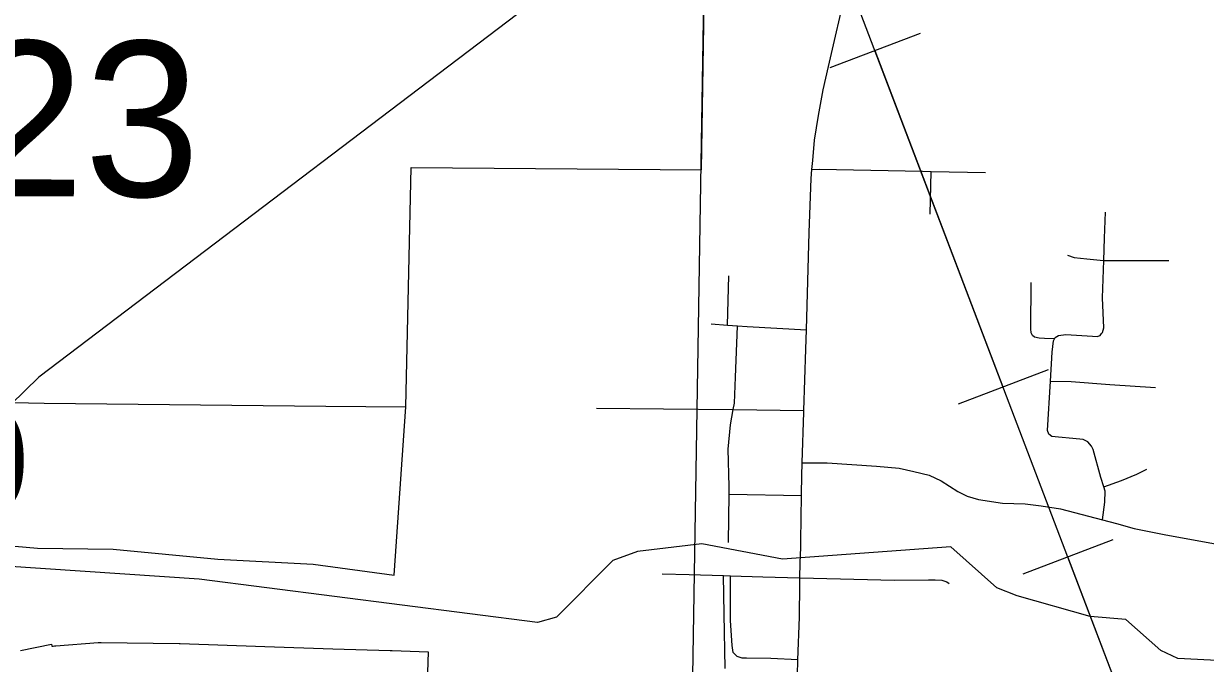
# Model space of a CAD drawing. Extents: x -132.8 to -73.3, y -60 to -26.
# Drawn here: x -123.205 to -122.216, y -42.275 to -41.74 of the extents above; entities that cross this region are included whole.
import ezdxf

# ---------------------------------------------------------------- set-up
doc = ezdxf.new("R2010")
doc.units = 0
for name, color, linetype in [('tdCoCityStreetMajor', 7, 'Continuous'), ('tdCoCityStreetMinor', 7, 'Continuous'), ('tdCoCorpBndry', 7, 'Continuous'), ('tdCoHydroRiver', 7, 'Continuous'), ('tdCoPipe', 7, 'Continuous'), ('tdCoSecRteBand', 7, 'Continuous'), ('tdCoSectLine', 7, 'Continuous'), ('tdCoSectNmbr', 7, 'Continuous'), ('tdCoStrucSecFHWANum', 7, 'Continuous'), ('tdCoSurfLNO', 7, 'Continuous')]:
    doc.layers.add(name, color=color, linetype=linetype)

msp = doc.modelspace()

# ---------------------------------------------------------------- linework, layer by layer
at = {"layer": 'tdCoCityStreetMajor'}
for points in [[(-122.55312, -42.10755), (-122.55171, -42.06495), (-122.55171, -42.06479), (-122.55167, -42.06365), (-122.54998, -42.01239), (-122.54953, -41.99614), (-122.54727, -41.91449), (-122.54579, -41.86936), (-122.54505, -41.86184), (-122.54431, -41.85432), (-122.54283, -41.8373), (-122.53962, -41.81659), (-122.53568, -41.79513), (-122.53124, -41.77565), (-122.5157, -41.70882), (-122.49622, -41.6262), (-122.48414, -41.57244), (-122.47378, -41.52707), (-122.4649, -41.48367), (-122.45923, -41.4484), (-122.45356, -41.4087), (-122.44739, -41.37245), (-122.44345, -41.34828), (-122.44126, -41.33341)], [(-122.55762, -42.30518), (-122.55713, -42.28514), (-122.55668, -42.27234), (-122.55541, -42.23656), (-122.55516, -42.20894), (-122.55504, -42.20384), (-122.55473, -42.19123), (-122.55442, -42.17836), (-122.55433, -42.17279), (-122.55372, -42.13473), (-122.55343, -42.1172), (-122.55315, -42.10853), (-122.55312, -42.10755)], [(-122.55312, -42.10755), (-122.53239, -42.10737), (-122.49096, -42.11033), (-122.47197, -42.11205), (-122.45964, -42.11477), (-122.44682, -42.11773), (-122.43696, -42.12241), (-122.4229, -42.13154), (-122.41501, -42.13524), (-122.40564, -42.1382), (-122.38541, -42.14115), (-122.36667, -42.14189), (-122.35311, -42.14337), (-122.33708, -42.14609), (-122.30178, -42.15514), (-122.28998, -42.15817), (-122.27518, -42.16236), (-122.25027, -42.16754), (-122.20884, -42.17494), (-122.16889, -42.18184), (-122.15163, -42.18579), (-122.12944, -42.19245)]]:
    msp.add_lwpolyline(points, dxfattribs=at)
at = {"layer": 'tdCoCityStreetMinor'}
for p, q in [((-122.44594, -41.89938), (-122.44535, -41.86351)), ((-122.44535, -41.86351), (-122.39983, -41.86436)), ((-122.30075, -41.93806), (-122.24622, -41.93813)), ((-122.61561, -41.99209), (-122.61451, -41.95102)), ((-122.62931, -41.99097), (-122.61561, -41.99209)), ((-122.61086, -42.06293), (-122.55167, -42.06363)), ((-122.61476, -42.1742), (-122.61433, -42.13362)), ((-122.61433, -42.13362), (-122.55372, -42.13473)), ((-122.61904, -42.20191), (-122.61303, -42.2021))]:
    msp.add_line(p, q, dxfattribs=at)
for points in [[(-122.54505, -41.86184), (-122.53888, -41.86171), (-122.4526, -41.86337), (-122.44535, -41.86351)], [(-122.30075, -41.93806), (-122.3002, -41.91935), (-122.29921, -41.89765)], [(-122.33099, -41.93368), (-122.32543, -41.93567), (-122.31491, -41.93666), (-122.30091, -41.93805)], [(-122.34194, -42.00358), (-122.34138, -42.00246), (-122.33867, -42.00073), (-122.3325, -41.99999), (-122.31006, -42.00147), (-122.30636, -42.00172), (-122.30365, -42.00073), (-122.30252, -41.99931), (-122.30168, -41.99827), (-122.30069, -41.99432), (-122.30168, -41.96941), (-122.30075, -41.93806)], [(-122.34194, -42.00358), (-122.3504, -42.00342), (-122.35473, -42.00314), (-122.3588, -42.00232), (-122.36045, -42.00091), (-122.36143, -41.99853), (-122.36171, -41.99518), (-122.36157, -41.95638)], [(-122.61561, -41.99209), (-122.60741, -41.99277), (-122.59922, -41.99344), (-122.54953, -41.99614)], [(-122.61086, -42.06293), (-122.60983, -42.05755), (-122.60909, -42.03585), (-122.60742, -41.99305)], [(-122.34531, -42.03913), (-122.34385, -42.01479), (-122.34286, -42.00542), (-122.34194, -42.00358)], [(-122.30083, -42.12749), (-122.30316, -42.11984), (-122.30957, -42.09642), (-122.31105, -42.09346), (-122.31401, -42.08976), (-122.31795, -42.08803), (-122.32658, -42.08705), (-122.33867, -42.08606), (-122.34409, -42.08532), (-122.34681, -42.08359), (-122.34779, -42.08039), (-122.34531, -42.03913)], [(-122.34531, -42.03913), (-122.32806, -42.03945), (-122.29576, -42.04192), (-122.25753, -42.04438)], [(-122.72521, -42.06179), (-122.66926, -42.06224), (-122.61086, -42.06293)], [(-122.61433, -42.13362), (-122.61427, -42.12734), (-122.61501, -42.09603), (-122.61328, -42.07556), (-122.61086, -42.06293)], [(-122.30083, -42.12749), (-122.28589, -42.12231), (-122.27307, -42.11688), (-122.26469, -42.11269)], [(-122.30178, -42.15514), (-122.29995, -42.14031), (-122.2997, -42.13119), (-122.30083, -42.12749)], [(-122.67049, -42.20034), (-122.64775, -42.20103), (-122.61904, -42.20191)], [(-122.61772, -42.2795), (-122.61846, -42.23388), (-122.61904, -42.20191)], [(-122.55668, -42.27234), (-122.57949, -42.27136), (-122.59972, -42.27112), (-122.60342, -42.27112), (-122.60761, -42.26964), (-122.60922, -42.2679), (-122.61081, -42.26618), (-122.6118, -42.26027), (-122.61303, -42.23955), (-122.61303, -42.2021)], [(-122.61303, -42.2021), (-122.58597, -42.20291), (-122.55504, -42.20384), (-122.47592, -42.20577), (-122.44731, -42.20552), (-122.44189, -42.20552), (-122.43622, -42.20577), (-122.43202, -42.207), (-122.43005, -42.20848)]]:
    msp.add_lwpolyline(points, dxfattribs=at)
at = {"layer": 'tdCoCorpBndry'}
msp.add_lwpolyline([(-123.26331, -42.17275), (-123.19309, -42.17899), (-123.12995, -42.17972), (-123.04235, -42.18818), (-122.96256, -42.19238), (-122.89472, -42.20144), (-122.88496, -42.06052), (-122.88045, -41.86013), (-122.6374, -41.86205), (-122.62876, -41.32472), (-122.60415, -41.32536), (-122.50748, -41.33054), (-122.44126, -41.33341), (-122.44102, -41.33184), (-122.1125, -41.34429)], dxfattribs=at)
at = {"layer": 'tdCoHydroRiver'}
for points in [[(-122.54433, -41.43231), (-122.54479, -41.44269), (-122.59473, -41.53914), (-122.62248, -41.5731), (-122.66165, -41.62094), (-122.72643, -41.68229), (-123.19207, -42.03567), (-123.29742, -42.13851), (-123.35053, -42.17651), (-123.36033, -42.18887)], [(-122.16792, -42.2748), (-122.23885, -42.2713), (-122.25287, -42.26462), (-122.28216, -42.23858), (-122.31208, -42.2362), (-122.37316, -42.21876), (-122.39034, -42.21199), (-122.42888, -42.17782), (-122.56962, -42.18821), (-122.63713, -42.17533), (-122.69097, -42.18176), (-122.71168, -42.18909), (-122.75874, -42.23671), (-122.77464, -42.24102), (-123.05775, -42.20495), (-123.25309, -42.19177), (-123.36033, -42.18887)]]:
    msp.add_lwpolyline(points, dxfattribs=at)
at = {"layer": 'tdCoPipe'}
for p, q in [((-122.45453, -41.74813), (-122.52991, -41.77683)), ((-122.34733, -42.02972), (-122.42257, -42.05836)), ((-122.29319, -42.17193), (-122.36857, -42.20063))]:
    msp.add_line(p, q, dxfattribs=at)
for points in [[(-119.95841, -47.76157), (-119.94709, -47.38436), (-120.33438, -46.35964), (-120.5772, -46.36675), (-120.64405, -46.29789), (-120.70154, -46.0564), (-120.83699, -45.90474), (-120.87509, -45.69739), (-120.97171, -45.50876), (-121.21243, -44.68361), (-121.38011, -44.22938), (-121.59571, -43.76427), (-121.82854, -43.25711), (-122.11746, -42.74686), (-122.54872, -41.61405), (-122.68315, -41.51406), (-123.12619, -40.78227)], [(-122.38501, -42.04407), (-122.49221, -41.76248)], [(-122.22367, -42.46787), (-122.33087, -42.18628)]]:
    msp.add_lwpolyline(points, dxfattribs=at)
at = {"layer": 'tdCoSecRteBand'}
msp.add_lwpolyline([(-123.20754, -42.26461), (-123.18149, -42.25927), (-123.18114, -42.26096), (-123.18008, -42.26081), (-123.17903, -42.26066), (-123.17797, -42.26058), (-123.14244, -42.258), (-123.14119, -42.25791), (-123.13993, -42.25793), (-123.07458, -42.25867), (-123.07423, -42.25867), (-123.07388, -42.25868), (-123.00286, -42.26115), (-122.94593, -42.26312), (-122.89809, -42.26465), (-122.89634, -42.2647), (-122.86635, -42.26566), (-122.86827, -42.32563)], dxfattribs=at)
at = {"layer": 'tdCoSectLine'}
msp.add_lwpolyline([(-122.64487, -42.30302), (-122.62913, -41.32472)], dxfattribs=at)
at = {"layer": 'tdCoSurfLNO'}
for p, q in [((-123.45877, -42.05072), (-123.18774, -42.05763)), ((-123.18774, -42.05763), (-122.95174, -42.0601)), ((-122.95174, -42.0601), (-122.88496, -42.06052))]:
    msp.add_line(p, q, dxfattribs=at)

# ---------------------------------------------------------------- texts
at = {"layer": 'tdCoSectNmbr'}
msp.add_text('23', height=0.13, rotation=359.90775, dxfattribs=at).set_placement((-123.25072, -41.88425))
at = {"layer": 'tdCoStrucSecFHWANum'}
msp.add_text('609040', height=0.085, dxfattribs=at).set_placement((-123.57956, -42.14808))

doc.saveas('drawing.dxf')
